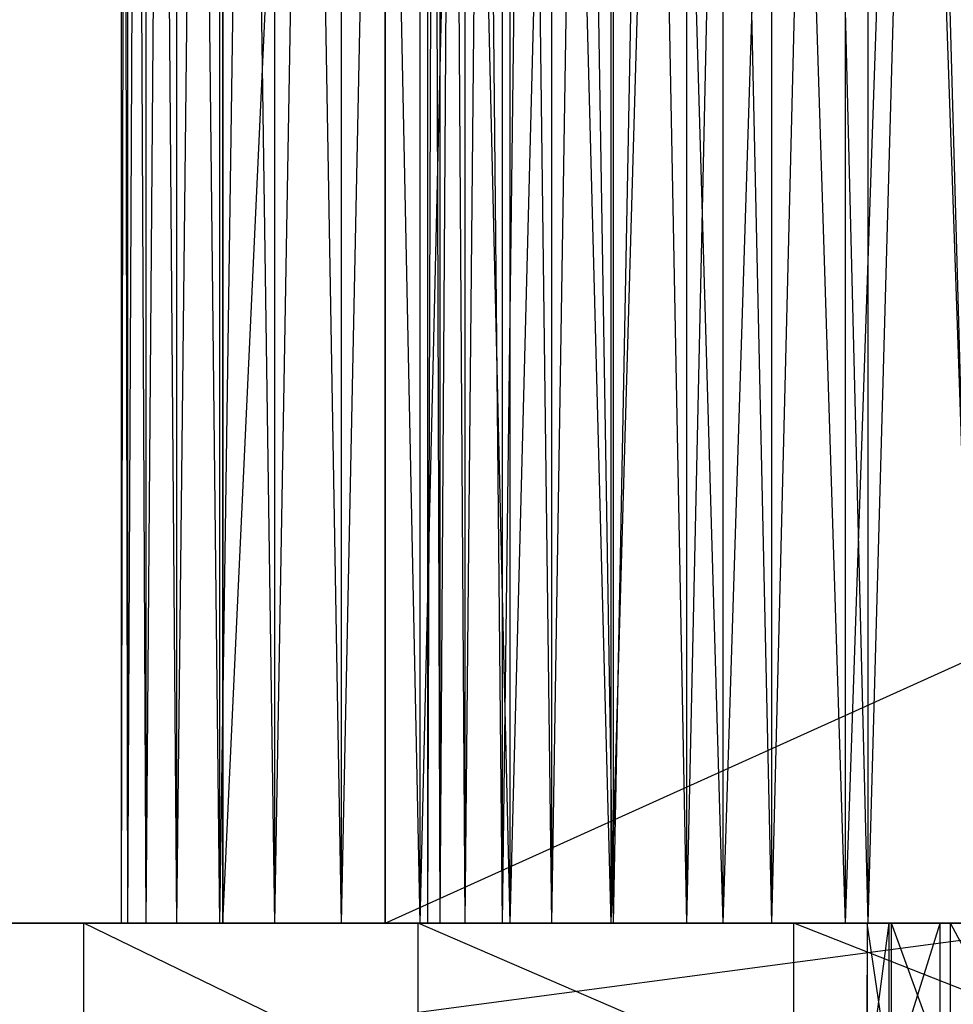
# Model space of a CAD drawing. Extents: x -125 to 125, y -143 to 0.
# Tile 282 of 406: x -20.5 to -15.9, y -19.4 to -14.55. Entities that reach past the tile are written whole.
import ezdxf

# ---------------------------------------------------------------- set-up
doc = ezdxf.new("R2010")
doc.units = 0
doc.header["$LTSCALE"] = 25.4
doc.layers.get('0').update_dxf_attribs({"linetype": 'CONTINUOUS'})

# ---------------------------------------------------------------- blocks, each defined once
blk = doc.blocks.new('NL2500027000_STL_3')
at = {"color": 0}
for p, q in [((-20, 0), (-19.9696, -19, 1.1018)), ((-20, 0), (-19.9696, -19, 1.1018)), ((-20, 0), (-20, -19)), ((-20, 0), (-20, -19)), ((-19.9696, 0, -1.1018), (-20, -19)), ((-19.9696, 0, -1.1018), (-20, -19)), ((-19.9696, 0, -1.1018), (-19.9696, -19, -1.1018)), ((-19.9696, 0, -1.1018), (-19.9696, -19, -1.1018)), ((-19.8786, 0, -2.2002), (-19.9696, -19, -1.1018)), ((-19.8786, 0, -2.2002), (-19.9696, -19, -1.1018)), ((-19.8786, 0, -2.2002), (-19.8786, -19, -2.2002)), ((-19.8786, 0, -2.2002), (-19.8786, -19, -2.2002)), ((-19.7272, 0, -3.2919), (-19.8786, -19, -2.2002)), ((-19.7272, 0, -3.2919), (-19.8786, -19, -2.2002)), ((-19.7272, 0, -3.2919), (-19.7272, -19, -3.2919)), ((-19.7272, 0, -3.2919), (-19.7272, -19, -3.2919)), ((-19.5159, 0, -4.3736), (-19.7272, -19, -3.2919)), ((-19.5159, 0, -4.3736), (-19.7272, -19, -3.2919)), ((-19.5159, 0, -4.3736), (-19.5159, -19, -4.3736)), ((-19.5159, 0, -4.3736), (-19.5159, -19, -4.3736)), ((-19.2454, 0, -5.4421), (-19.5159, -19, -4.3736)), ((-19.2454, 0, -5.4421), (-19.5159, -19, -4.3736)), ((-19.2454, 0, -5.4421), (-19.2454, -19, -5.4421)), ((-19.2454, 0, -5.4421), (-19.2454, -19, -5.4421)), ((-18.9163, 0, -6.494), (-19.2454, -19, -5.4421)), ((-18.9163, 0, -6.494), (-19.2454, -19, -5.4421)), ((-18.9163, 0, -6.494), (-18.9163, -19, -6.494)), ((-18.9163, 0, -6.494), (-18.9163, -19, -6.494)), ((-18.5299, 0, -7.5262), (-18.9163, -19, -6.494)), ((-18.5299, 0, -7.5262), (-18.9163, -19, -6.494)), ((-18.5299, 0, -7.5262), (-18.5299, -19, -7.5262)), ((-18.5299, 0, -7.5262), (-18.5299, -19, -7.5262)), ((-18.0871, 0, -8.5355), (-18.5299, -19, -7.5262)), ((-18.0871, 0, -8.5355), (-18.5299, -19, -7.5262)), ((-18.4309, 0, -1.5976), (-18.4923, -19, -0.5331)), ((-18.4309, 0, -1.5976), (-18.4923, -19, -0.5331)), ((-18.4923, 0, -0.5331), (-18.4923, -19, -0.5331)), ((-18.4923, 0, -0.5331), (-18.4923, -19, -0.5331)), ((-18.4923, 0, -0.5331), (-18.4923, -19, 0.5331)), ((-18.4923, 0, -0.5331), (-18.4923, -19, 0.5331)), ((-18.3082, 0, -2.6568), (-18.4309, -19, -1.5976)), ((-18.3082, 0, -2.6568), (-18.4309, -19, -1.5976)), ((-18.4309, 0, -1.5976), (-18.4309, -19, -1.5976)), ((-18.4309, 0, -1.5976), (-18.4309, -19, -1.5976)), ((-18.1248, 0, -3.7072), (-18.3082, -19, -2.6568)), ((-18.1248, 0, -3.7072), (-18.3082, -19, -2.6568)), ((-18.3082, 0, -2.6568), (-18.3082, -19, -2.6568)), ((-18.3082, 0, -2.6568), (-18.3082, -19, -2.6568)), ((-17.8811, 0, -4.7452), (-18.1248, -19, -3.7072)), ((-17.8811, 0, -4.7452), (-18.1248, -19, -3.7072)), ((-18.1248, 0, -3.7072), (-18.1248, -19, -3.7072)), ((-18.1248, 0, -3.7072), (-18.1248, -19, -3.7072)), ((-18.0871, 0, -8.5355), (-18.0871, -19, -8.5355)), ((-18.0871, 0, -8.5355), (-18.0871, -19, -8.5355)), ((-17.5895, 0, -9.5189), (-18.0871, -19, -8.5355)), ((-17.5895, 0, -9.5189), (-18.0871, -19, -8.5355)), ((-17.578, 0, -5.7675), (-17.8811, -19, -4.7452)), ((-17.578, 0, -5.7675), (-17.8811, -19, -4.7452)), ((-17.8811, 0, -4.7452), (-17.8811, -19, -4.7452)), ((-17.8811, 0, -4.7452), (-17.8811, -19, -4.7452)), ((-17.5895, 0, -9.5189), (-17.5895, -19, -9.5189)), ((-17.5895, 0, -9.5189), (-17.5895, -19, -9.5189)), ((-17.0384, 0, -10.4735), (-17.5895, -19, -9.5189)), ((-17.0384, 0, -10.4735), (-17.5895, -19, -9.5189)), ((-17.2165, 0, -6.7706), (-17.578, -19, -5.7675)), ((-17.2165, 0, -6.7706), (-17.578, -19, -5.7675)), ((-17.578, 0, -5.7675), (-17.578, -19, -5.7675)), ((-17.578, 0, -5.7675), (-17.578, -19, -5.7675)), ((-16.7979, 0, -7.7513), (-17.2165, -19, -6.7706)), ((-16.7979, 0, -7.7513), (-17.2165, -19, -6.7706)), ((-17.2165, 0, -6.7706), (-17.2165, -19, -6.7706)), ((-17.2165, 0, -6.7706), (-17.2165, -19, -6.7706)), ((-17.0384, 0, -10.4735), (-17.0384, -19, -10.4735)), ((-17.0384, 0, -10.4735), (-17.0384, -19, -10.4735)), ((-16.4356, 0, -11.3962), (-17.0384, -19, -10.4735)), ((-16.4356, 0, -11.3962), (-17.0384, -19, -10.4735)), ((-16.3234, 0, -8.7061), (-16.7979, -19, -7.7513)), ((-16.3234, 0, -8.7061), (-16.7979, -19, -7.7513)), ((-16.7979, 0, -7.7513), (-16.7979, -19, -7.7513)), ((-16.7979, 0, -7.7513), (-16.7979, -19, -7.7513)), ((-16.4356, 0, -11.3962), (-16.4356, -19, -11.3962)), ((-16.4356, 0, -11.3962), (-16.4356, -19, -11.3962)), ((-15.7828, 0, -12.2843), (-16.4356, -19, -11.3962)), ((-15.7828, 0, -12.2843), (-16.4356, -19, -11.3962)), ((-15.7947, 0, -9.6321), (-16.3234, -19, -8.7061)), ((-15.7947, 0, -9.6321), (-16.3234, -19, -8.7061)), ((-16.3234, 0, -8.7061), (-16.3234, -19, -8.7061)), ((-16.3234, 0, -8.7061), (-16.3234, -19, -8.7061)), ((-19.9696, 0, 1.1018), (-19.8786, -19, 2.2002)), ((-19.9696, 0, 1.1018), (-19.8786, -19, 2.2002)), ((-19.9696, 0, 1.1018), (-19.9696, -19, 1.1018)), ((-19.9696, 0, 1.1018), (-19.9696, -19, 1.1018)), ((-19.8786, 0, 2.2002), (-19.7272, -19, 3.2919)), ((-19.8786, 0, 2.2002), (-19.7272, -19, 3.2919)), ((-19.8786, 0, 2.2002), (-19.8786, -19, 2.2002)), ((-19.8786, 0, 2.2002), (-19.8786, -19, 2.2002)), ((-19.7272, 0, 3.2919), (-19.5159, -19, 4.3736)), ((-19.7272, 0, 3.2919), (-19.5159, -19, 4.3736)), ((-19.7272, 0, 3.2919), (-19.7272, -19, 3.2919)), ((-19.7272, 0, 3.2919), (-19.7272, -19, 3.2919)), ((-19.5159, 0, 4.3736), (-19.2454, -19, 5.4421)), ((-19.5159, 0, 4.3736), (-19.2454, -19, 5.4421)), ((-19.5159, 0, 4.3736), (-19.5159, -19, 4.3736)), ((-19.5159, 0, 4.3736), (-19.5159, -19, 4.3736)), ((-19.2454, 0, 5.4421), (-18.9163, -19, 6.494)), ((-19.2454, 0, 5.4421), (-18.9163, -19, 6.494)), ((-19.2454, 0, 5.4421), (-19.2454, -19, 5.4421)), ((-19.2454, 0, 5.4421), (-19.2454, -19, 5.4421)), ((-18.9163, 0, 6.494), (-18.5299, -19, 7.5262)), ((-18.9163, 0, 6.494), (-18.5299, -19, 7.5262)), ((-18.9163, 0, 6.494), (-18.9163, -19, 6.494)), ((-18.9163, 0, 6.494), (-18.9163, -19, 6.494)), ((-18.5299, 0, 7.5262), (-18.0871, -19, 8.5355)), ((-18.5299, 0, 7.5262), (-18.0871, -19, 8.5355)), ((-18.5299, 0, 7.5262), (-18.5299, -19, 7.5262)), ((-18.5299, 0, 7.5262), (-18.5299, -19, 7.5262)), ((-18.4923, 0, 0.5331), (-18.4923, -19, 0.5331)), ((-18.4923, 0, 0.5331), (-18.4923, -19, 0.5331)), ((-18.4923, 0, 0.5331), (-18.4309, -19, 1.5976)), ((-18.4923, 0, 0.5331), (-18.4309, -19, 1.5976)), ((-18.4309, 0, 1.5976), (-18.4309, -19, 1.5976)), ((-18.4309, 0, 1.5976), (-18.4309, -19, 1.5976)), ((-18.4309, 0, 1.5976), (-18.3082, -19, 2.6568)), ((-18.4309, 0, 1.5976), (-18.3082, -19, 2.6568)), ((-18.3082, 0, 2.6568), (-18.3082, -19, 2.6568)), ((-18.3082, 0, 2.6568), (-18.3082, -19, 2.6568)), ((-18.3082, 0, 2.6568), (-18.1248, -19, 3.7072)), ((-18.3082, 0, 2.6568), (-18.1248, -19, 3.7072)), ((-18.1248, 0, 3.7072), (-18.1248, -19, 3.7072)), ((-18.1248, 0, 3.7072), (-18.1248, -19, 3.7072)), ((-18.1248, 0, 3.7072), (-17.8811, -19, 4.7452)), ((-18.1248, 0, 3.7072), (-17.8811, -19, 4.7452)), ((-18.0871, 0, 8.5355), (-17.5895, -19, 9.5189)), ((-18.0871, 0, 8.5355), (-17.5895, -19, 9.5189)), ((-18.0871, 0, 8.5355), (-18.0871, -19, 8.5355)), ((-18.0871, 0, 8.5355), (-18.0871, -19, 8.5355)), ((-17.8811, 0, 4.7452), (-17.8811, -19, 4.7452)), ((-17.8811, 0, 4.7452), (-17.8811, -19, 4.7452)), ((-17.8811, 0, 4.7452), (-17.578, -19, 5.7675)), ((-17.8811, 0, 4.7452), (-17.578, -19, 5.7675)), ((-17.5895, 0, 9.5189), (-17.0384, -19, 10.4735)), ((-17.5895, 0, 9.5189), (-17.0384, -19, 10.4735)), ((-17.5895, 0, 9.5189), (-17.5895, -19, 9.5189)), ((-17.5895, 0, 9.5189), (-17.5895, -19, 9.5189)), ((-17.578, 0, 5.7675), (-17.578, -19, 5.7675)), ((-17.578, 0, 5.7675), (-17.578, -19, 5.7675)), ((-17.578, 0, 5.7675), (-17.2165, -19, 6.7706)), ((-17.578, 0, 5.7675), (-17.2165, -19, 6.7706)), ((-17.2165, 0, 6.7706), (-17.2165, -19, 6.7706)), ((-17.2165, 0, 6.7706), (-17.2165, -19, 6.7706)), ((-17.2165, 0, 6.7706), (-16.7979, -19, 7.7513)), ((-17.2165, 0, 6.7706), (-16.7979, -19, 7.7513)), ((-17.0384, 0, 10.4735), (-16.4356, -19, 11.3962)), ((-17.0384, 0, 10.4735), (-16.4356, -19, 11.3962)), ((-17.0384, 0, 10.4735), (-17.0384, -19, 10.4735)), ((-17.0384, 0, 10.4735), (-17.0384, -19, 10.4735)), ((-16.7979, 0, 7.7513), (-16.7979, -19, 7.7513)), ((-16.7979, 0, 7.7513), (-16.7979, -19, 7.7513)), ((-16.7979, 0, 7.7513), (-16.3234, -19, 8.7061)), ((-16.7979, 0, 7.7513), (-16.3234, -19, 8.7061)), ((-16.4356, 0, 11.3962), (-15.7828, -19, 12.2843)), ((-16.4356, 0, 11.3962), (-15.7828, -19, 12.2843)), ((-16.4356, 0, 11.3962), (-16.4356, -19, 11.3962)), ((-16.4356, 0, 11.3962), (-16.4356, -19, 11.3962)), ((-16.3234, 0, 8.7061), (-16.3234, -19, 8.7061)), ((-16.3234, 0, 8.7061), (-16.3234, -19, 8.7061)), ((-16.3234, 0, 8.7061), (-15.7947, -19, 9.6321)), ((-16.3234, 0, 8.7061), (-15.7947, -19, 9.6321)), ((-19.5, -1.8, -78.2), (-19.5, -19, -78.2)), ((-19.5, -19, -78.2), (-19.5, -1.8, -7.093)), ((-19.5, -19, -78.2), (-19.5, -1.8, -7.093)), ((-19.5, -19, -7.093), (-19.5, -1.8, -7.093)), ((-19.5, -19, -78.2), (-18.7, -1.8, -78.2)), ((-19.5, -19, -78.2), (-18.7, -1.8, -78.2)), ((-19.5, -1.8, -78.2), (-19.5, -19, -78.2)), ((-19.5, -19, -7.093), (-19.5, -1.8, -7.093)), ((-19.5, -19, -7.093), (-18.7, -1.8, -7.093)), ((-19.5, -19, -7.093), (-18.7, -1.8, -7.093)), ((-18.7, -19, -78.2), (-18.7, -1.8, -7.093)), ((-18.7, -1.8, -7.093), (-18.7, -19, -7.093)), ((-18.7, -19, -78.2), (-18.7, -1.8, -7.093)), ((-18.7, -19, -78.2), (-18.7, -1.8, -78.2)), ((-18.7, -19, -78.2), (-18.7, -1.8, -78.2)), ((-18.7, -1.8, -7.093), (-18.7, -19, -7.093)), ((-18.7, -2.1, -78.2), (-18.7, -19, -78.2)), ((-18.7, -19, -78.2), (-18.7, -2.1, -77.2)), ((-18.7, -19, -78.2), (-18.7, -2.1, -77.2)), ((-18.7, -19, -77.2), (-18.7, -2.1, -77.2)), ((-18.7, -19, -78.2), (18.7, -2.1, -78.2)), ((-18.7, -19, -78.2), (18.7, -2.1, -78.2)), ((-18.7, -2.1, -78.2), (-18.7, -19, -78.2)), ((-18.7, -19, -77.2), (-18.7, -2.1, -77.2)), ((-124.9822, -19, 2.1112), (-16.3273, -19, 0.8606)), ((-124.9822, -19, 2.1112), (-16.3273, -19, 0.8606)), ((-16.3273, -19, 0.8606), (-124.9362, -19, -3.9945)), ((-16.3273, -19, 0.8606), (-124.9362, -19, -3.9945)), ((-16.3245, -19, -0.9131), (-124.9362, -19, -3.9945)), ((-16.3245, -19, -0.9131), (-124.9362, -19, -3.9945)), ((-16.3273, -19, 0.8606), (-124.73, -19, 8.2119)), ((-16.3273, -19, 0.8606), (-124.73, -19, 8.2119)), ((-124.592, -19, -10.0907), (-16.3245, -19, -0.9131)), ((-124.592, -19, -10.0907), (-16.3245, -19, -0.9131)), ((-123.9507, -19, -16.1628), (-16.2187, -19, -1.4024)), ((-123.9507, -19, -16.1628), (-16.2187, -19, -1.4024)), ((-123.9507, -19, -16.1628), (-16.3245, -19, -0.9131)), ((-123.9507, -19, -16.1628), (-16.3245, -19, -0.9131)), ((-123.0135, -19, -22.1963), (-16.2187, -19, -1.4024)), ((-123.0135, -19, -22.1963), (-16.2187, -19, -1.4024)), ((-16.2072, -19, 1.3905), (-122.7343, -19, 10.0805)), ((-16.2072, -19, 1.3905), (-122.7343, -19, 10.0805)), ((-16.3273, -19, 0.8606), (-122.7343, -19, 10.0805)), ((-16.3273, -19, 0.8606), (-122.7343, -19, 10.0805)), ((-121.7829, -19, -28.1769), (-16.2187, -19, -1.4024)), ((-121.7829, -19, -28.1769), (-16.2187, -19, -1.4024)), ((-16.2187, -19, -1.4024), (-120.2616, -19, -34.0902)), ((-16.2187, -19, -1.4024), (-120.2616, -19, -34.0902)), ((-118.4534, -19, -39.9222), (-16.2187, -19, -1.4024)), ((-118.4534, -19, -39.9222), (-16.2187, -19, -1.4024)), ((-116.3626, -19, -45.659), (-15.9669, -19, -1.835)), ((-116.3626, -19, -45.659), (-15.9669, -19, -1.835)), ((-116.3626, -19, -45.659), (-16.2187, -19, -1.4024)), ((-116.3626, -19, -45.659), (-16.2187, -19, -1.4024)), ((-113.9942, -19, -51.2868), (-15.9669, -19, -1.835)), ((-113.9942, -19, -51.2868), (-15.9669, -19, -1.835)), ((-111.3537, -19, -56.7922), (-15.9669, -19, -1.835)), ((-111.3537, -19, -56.7922), (-15.9669, -19, -1.835)), ((-108.4476, -19, -62.1621), (-15.9669, -19, -1.835)), ((-108.4476, -19, -62.1621), (-15.9669, -19, -1.835)), ((-15.9669, -19, -1.835), (-105.2826, -19, -67.3837)), ((-15.9669, -19, -1.835), (-105.2826, -19, -67.3837)), ((-101.8665, -19, -72.4445), (-15.9669, -19, -1.835)), ((-101.8665, -19, -72.4445), (-15.9669, -19, -1.835)), ((-98.2073, -19, -77.3325), (-15.5937, -19, -2.1687)), ((-98.2073, -19, -77.3325), (-15.5937, -19, -2.1687)), ((-98.2073, -19, -77.3325), (-15.9669, -19, -1.835)), ((-98.2073, -19, -77.3325), (-15.9669, -19, -1.835)), ((-94.3138, -19, -82.036), (-15.5937, -19, -2.1687)), ((-94.3138, -19, -82.036), (-15.5937, -19, -2.1687)), ((-90.1953, -19, -86.5437), (-15.5937, -19, -2.1687)), ((-90.1953, -19, -86.5437), (-15.5937, -19, -2.1687)), ((-85.8616, -19, -90.8449), (-15.5937, -19, -2.1687)), ((-85.8616, -19, -90.8449), (-15.5937, -19, -2.1687)), ((-15.5937, -19, -2.1687), (-81.3229, -19, -94.9293)), ((-15.5937, -19, -2.1687), (-81.3229, -19, -94.9293)), ((-76.5903, -19, -98.7873), (-15.5937, -19, -2.1687)), ((-76.5903, -19, -98.7873), (-15.5937, -19, -2.1687)), ((-71.6749, -19, -102.4095), (-15.1357, -19, -2.3707)), ((-71.6749, -19, -102.4095), (-15.1357, -19, -2.3707)), ((-71.6749, -19, -102.4095), (-15.5937, -19, -2.1687)), ((-71.6749, -19, -102.4095), (-15.5937, -19, -2.1687)), ((-66.5885, -19, -105.7874), (-15.1357, -19, -2.3707)), ((-66.5885, -19, -105.7874), (-15.1357, -19, -2.3707)), ((-15.1357, -19, -2.3707), (-61.3432, -19, -108.9129)), ((-15.1357, -19, -2.3707), (-61.3432, -19, -108.9129)), ((-55.9515, -19, -111.7785), (-15.1357, -19, -2.3707)), ((-55.9515, -19, -111.7785), (-15.1357, -19, -2.3707)), ((-8.6805, -19, -6.7563), (-50.4263, -19, -114.3774)), ((-50.4263, -19, -114.3774), (-9.6742, -19, -5.2354)), ((-50.4263, -19, -114.3774), (6.0164, -19, -9.2088)), ((7.4501, -19, -8.093), (-50.4263, -19, -114.3774)), ((-50.4263, -19, -114.3774), (13.9226, -19, -2.1624)), ((-50.4263, -19, -114.3774), (13.9226, -19, -2.1624)), ((7.4501, -19, -8.093), (-50.4263, -19, -114.3774)), ((-50.4263, -19, -114.3774), (-9.6742, -19, -5.2354)), ((-50.4263, -19, -114.3774), (-14.6376, -19, -2.4212)), ((-50.4263, -19, -114.3774), (-14.6376, -19, -2.4212)), ((-50.4263, -19, -114.3774), (-15.1357, -19, -2.3707)), ((-50.4263, -19, -114.3774), (-15.1357, -19, -2.3707)), ((-7.4501, -19, -8.093), (-50.4263, -19, -114.3774)), ((-8.6805, -19, -6.7563), (-50.4263, -19, -114.3774)), ((-7.4501, -19, -8.093), (-50.4263, -19, -114.3774)), ((-6.0164, -19, -9.2088), (-50.4263, -19, -114.3774)), ((-6.0164, -19, -9.2088), (-50.4263, -19, -114.3774)), ((-4.4186, -19, -10.0735), (-50.4263, -19, -114.3774)), ((-2.7003, -19, -10.6634), (-50.4263, -19, -114.3774)), ((-4.4186, -19, -10.0735), (-50.4263, -19, -114.3774)), ((-2.7003, -19, -10.6634), (-50.4263, -19, -114.3774)), ((-0.9084, -19, -10.9624), (-50.4263, -19, -114.3774)), ((-0.9084, -19, -10.9624), (-50.4263, -19, -114.3774)), ((0.9084, -19, -10.9624), (-50.4263, -19, -114.3774)), ((2.7003, -19, -10.6634), (-50.4263, -19, -114.3774)), ((0.9084, -19, -10.9624), (-50.4263, -19, -114.3774)), ((2.7003, -19, -10.6634), (-50.4263, -19, -114.3774)), ((4.4186, -19, -10.0735), (-50.4263, -19, -114.3774)), ((4.4186, -19, -10.0735), (-50.4263, -19, -114.3774)), ((-50.4263, -19, -114.3774), (6.0164, -19, -9.2088)), ((-44.7808, -19, -116.7034), (13.9226, -19, -2.1624)), ((-44.7808, -19, -116.7034), (13.9226, -19, -2.1624)), ((-39.0285, -19, -118.7509), (13.9226, -19, -2.1624)), ((-39.0285, -19, -118.7509), (13.9226, -19, -2.1624)), ((-33.183, -19, -120.5151), (13.9226, -19, -2.1624)), ((-33.183, -19, -120.5151), (13.9226, -19, -2.1624)), ((-27.2584, -19, -121.9917), (13.9226, -19, -2.1624)), ((-27.2584, -19, -121.9917), (13.9226, -19, -2.1624)), ((-15.9169, -19, 1.8497), (-25.9341, -19, 10.0805)), ((-15.9169, -19, 1.8497), (-25.9341, -19, 10.0805)), ((-16.2072, -19, 1.3905), (-25.9341, -19, 10.0805)), ((-16.2072, -19, 1.3905), (-25.9341, -19, 10.0805)), ((-24.8976, -19, 10.1891), (-15.9169, -19, 1.8497)), ((-24.8976, -19, 10.1891), (-15.9169, -19, 1.8497)), ((-23.9061, -19, 10.5103), (-15.9169, -19, 1.8497)), ((-23.9061, -19, 10.5103), (-15.9169, -19, 1.8497)), ((-23.0027, -19, 11.03), (-15.9169, -19, 1.8497)), ((-23.0027, -19, 11.03), (-15.9169, -19, 1.8497)), ((-23.0027, -19, 11.03), (-15.4899, -19, 2.1856)), ((-23.0027, -19, 11.03), (-15.4899, -19, 2.1856)), ((-22.2267, -19, 11.7256), (-15.4899, -19, 2.1856)), ((-22.2267, -19, 11.7256), (-15.4899, -19, 2.1856)), ((-20.1843, -19, 14.751), (-21.6118, -19, 12.5671)), ((-15.4899, -19, 2.1856), (-21.6118, -19, 12.5671)), ((-21.6118, -19, 12.5671), (-14.9752, -19, 2.3595)), ((-21.6118, -19, 12.5671), (-14.9752, -19, 2.3595)), ((-20.1843, -19, 14.751), (-21.6118, -19, 12.5671)), ((-15.4899, -19, 2.1856), (-21.6118, -19, 12.5671)), ((-21.2687, -19.8, -123.1773), (-15.2283, -19, -124.0689)), ((-21.2687, -19.8, -123.1773), (-15.2283, -19, -124.0689)), ((-21.2687, -19, -123.1773), (-15.2283, -19, -124.0689)), ((-21.2687, -19, -123.1773), (-15.2283, -19, -124.0689)), ((-21.2687, -19, -123.1773), (13.9226, -19, -2.1624)), ((-21.2687, -19, -123.1773), (13.9226, -19, -2.1624)), ((-20.1843, -19.8, 14.751), (-20.1843, -19, 14.751)), ((-20.1843, -19.8, 14.751), (-20.1843, -19, 14.751)), ((-18.5371, -19.8, 16.7743), (-20.1843, -19, 14.751)), ((-18.5371, -19.8, 16.7743), (-20.1843, -19, 14.751)), ((-18.5371, -19, 16.7743), (-20.1843, -19, 14.751)), ((-20.1843, -19, 14.751), (-14.9752, -19, 2.3595)), ((-18.5371, -19, 16.7743), (-20.1843, -19, 14.751)), ((-20.1843, -19, 14.751), (-14.9752, -19, 2.3595)), ((-18.4923, -19, 0.5331), (-20, -19)), ((-20, -19), (-18.4923, -19, -0.5331)), ((-20, -19), (-18.4923, -19, -0.5331)), ((-20, -19), (-19.9696, -19, -1.1018)), ((-19.9696, -19, 1.1018), (-20, -19)), ((-18.4923, -19, 0.5331), (-20, -19)), ((-19.9696, -19, 1.1018), (-20, -19)), ((-20, -19), (-19.9696, -19, -1.1018)), ((-19.9696, -19, -1.1018), (-18.4923, -19, -0.5331)), ((-19.9696, -19, -1.1018), (-18.4923, -19, -0.5331)), ((-19.9696, -19, -1.1018), (-18.4309, -19, -1.5976)), ((-19.9696, -19, -1.1018), (-18.4309, -19, -1.5976)), ((-19.9696, -19, -1.1018), (-19.8786, -19, -2.2002)), ((-19.8786, -19, 2.2002), (-19.9696, -19, 1.1018)), ((-19.9696, -19, 1.1018), (-18.4923, -19, 0.5331)), ((-19.9696, -19, 1.1018), (-18.4923, -19, 0.5331)), ((-19.8786, -19, 2.2002), (-19.9696, -19, 1.1018)), ((-19.9696, -19, -1.1018), (-19.8786, -19, -2.2002)), ((-19.8786, -19, -2.2002), (-18.4309, -19, -1.5976)), ((-19.8786, -19, -2.2002), (-18.4309, -19, -1.5976)), ((-19.8786, -19, -2.2002), (-18.3082, -19, -2.6568)), ((-19.8786, -19, -2.2002), (-18.3082, -19, -2.6568)), ((-19.8786, -19, -2.2002), (-19.7272, -19, -3.2919)), ((-19.7272, -19, 3.2919), (-19.8786, -19, 2.2002)), ((-19.8786, -19, 2.2002), (-18.4309, -19, 1.5976)), ((-19.8786, -19, 2.2002), (-18.4309, -19, 1.5976)), ((-19.8786, -19, 2.2002), (-18.4923, -19, 0.5331)), ((-19.8786, -19, 2.2002), (-18.4923, -19, 0.5331)), ((-19.7272, -19, 3.2919), (-19.8786, -19, 2.2002)), ((-19.8786, -19, -2.2002), (-19.7272, -19, -3.2919)), ((-19.7272, -19, -3.2919), (-18.3082, -19, -2.6568)), ((-19.7272, -19, -3.2919), (-18.3082, -19, -2.6568)), ((-19.7272, -19, -3.2919), (-18.1248, -19, -3.7072)), ((-19.7272, -19, -3.2919), (-18.1248, -19, -3.7072)), ((-19.7272, -19, -3.2919), (-19.5159, -19, -4.3736)), ((-19.5159, -19, 4.3736), (-19.7272, -19, 3.2919)), ((-19.7272, -19, 3.2919), (-18.3082, -19, 2.6568)), ((-19.7272, -19, 3.2919), (-18.3082, -19, 2.6568)), ((-19.7272, -19, 3.2919), (-18.4309, -19, 1.5976)), ((-19.7272, -19, 3.2919), (-18.4309, -19, 1.5976)), ((-19.5159, -19, 4.3736), (-19.7272, -19, 3.2919)), ((-19.7272, -19, -3.2919), (-19.5159, -19, -4.3736)), ((-19.5159, -19, -4.3736), (-18.1248, -19, -3.7072)), ((-19.5159, -19, -4.3736), (-18.1248, -19, -3.7072)), ((-19.5159, -19, -4.3736), (-17.8811, -19, -4.7452)), ((-19.5159, -19, -4.3736), (-17.8811, -19, -4.7452)), ((-19.5159, -19, -4.3736), (-19.2454, -19, -5.4421)), ((-19.2454, -19, 5.4421), (-19.5159, -19, 4.3736)), ((-19.5159, -19, 4.3736), (-18.1248, -19, 3.7072)), ((-19.5159, -19, 4.3736), (-18.1248, -19, 3.7072)), ((-19.5159, -19, 4.3736), (-18.3082, -19, 2.6568)), ((-19.5159, -19, 4.3736), (-18.3082, -19, 2.6568)), ((-19.2454, -19, 5.4421), (-19.5159, -19, 4.3736)), ((-19.5159, -19, -4.3736), (-19.2454, -19, -5.4421)), ((-19.5, -19, -78.2), (-19.5, -19, -7.093)), ((-19.5, -19, -78.2), (-18.7, -19, -78.2)), ((-18.7, -19, -78.2), (-19.5, -19, -7.093)), ((-19.5, -19, -78.2), (-19.5, -19, -7.093)), ((-18.7, -19, -78.2), (-19.5, -19, -7.093)), ((-18.7, -19, -7.093), (-19.5, -19, -7.093)), ((-19.5, -19, -78.2), (-18.7, -19, -78.2)), ((-18.7, -19, -7.093), (-19.5, -19, -7.093)), ((-19.2454, -19, -5.4421), (-17.8811, -19, -4.7452)), ((-19.2454, -19, -5.4421), (-17.8811, -19, -4.7452)), ((-19.2454, -19, -5.4421), (-17.578, -19, -5.7675)), ((-19.2454, -19, -5.4421), (-17.578, -19, -5.7675)), ((-19.2454, -19, -5.4421), (-18.9163, -19, -6.494)), ((-18.9163, -19, 6.494), (-19.2454, -19, 5.4421)), ((-19.2454, -19, 5.4421), (-17.8811, -19, 4.7452)), ((-19.2454, -19, 5.4421), (-17.8811, -19, 4.7452)), ((-19.2454, -19, 5.4421), (-18.1248, -19, 3.7072)), ((-19.2454, -19, 5.4421), (-18.1248, -19, 3.7072)), ((-18.9163, -19, 6.494), (-19.2454, -19, 5.4421)), ((-19.2454, -19, -5.4421), (-18.9163, -19, -6.494)), ((-18.9163, -19, -6.494), (-17.578, -19, -5.7675)), ((-18.9163, -19, -6.494), (-17.578, -19, -5.7675)), ((-18.9163, -19, -6.494), (-17.2165, -19, -6.7706)), ((-18.9163, -19, -6.494), (-17.2165, -19, -6.7706)), ((-18.9163, -19, -6.494), (-18.5299, -19, -7.5262)), ((-18.5299, -19, 7.5262), (-18.9163, -19, 6.494)), ((-18.9163, -19, 6.494), (-17.578, -19, 5.7675)), ((-18.9163, -19, 6.494), (-17.578, -19, 5.7675)), ((-18.9163, -19, 6.494), (-17.8811, -19, 4.7452)), ((-18.9163, -19, 6.494), (-17.8811, -19, 4.7452)), ((-18.5299, -19, 7.5262), (-18.9163, -19, 6.494)), ((-18.9163, -19, -6.494), (-18.5299, -19, -7.5262)), ((-18.7, -19, -7.093), (-18.7, -19, -78.2)), ((-18.7, -19, -7.093), (-18.7, -19, -78.2)), ((-18.7, -19, -78.2), (18.7, -19, -78.2)), ((18.7, -19, -78.2), (-18.7, -19, -77.2)), ((-18.7, -19, -77.2), (-18.7, -19, -78.2)), ((18.7, -19, -78.2), (-18.7, -19, -77.2)), ((18.7, -19, -77.2), (-18.7, -19, -77.2)), ((-18.7, -19, -77.2), (-18.7, -19, -78.2)), ((-18.7, -19, -78.2), (18.7, -19, -78.2)), ((18.7, -19, -77.2), (-18.7, -19, -77.2)), ((-18.5371, -19.8, 16.7743), (-18.5371, -19, 16.7743)), ((-18.5371, -19.8, 16.7743), (-18.5371, -19, 16.7743)), ((-16.6879, -19.8, 18.6149), (-18.5371, -19, 16.7743)), ((-16.6879, -19.8, 18.6149), (-18.5371, -19, 16.7743)), ((-16.6879, -19, 18.6149), (-18.5371, -19, 16.7743)), ((-18.5371, -19, 16.7743), (-14.9752, -19, 2.3595)), ((-18.5371, -19, 16.7743), (-14.9752, -19, 2.3595)), ((-16.6879, -19, 18.6149), (-18.5371, -19, 16.7743)), ((-18.5299, -19, -7.5262), (-17.2165, -19, -6.7706)), ((-18.5299, -19, -7.5262), (-17.2165, -19, -6.7706)), ((-18.5299, -19, -7.5262), (-16.7979, -19, -7.7513)), ((-18.5299, -19, -7.5262), (-16.7979, -19, -7.7513)), ((-18.5299, -19, -7.5262), (-18.0871, -19, -8.5355)), ((-18.0871, -19, 8.5355), (-18.5299, -19, 7.5262)), ((-18.5299, -19, 7.5262), (-17.2165, -19, 6.7706)), ((-18.5299, -19, 7.5262), (-17.2165, -19, 6.7706)), ((-18.5299, -19, 7.5262), (-17.578, -19, 5.7675)), ((-18.5299, -19, 7.5262), (-17.578, -19, 5.7675)), ((-18.0871, -19, 8.5355), (-18.5299, -19, 7.5262)), ((-18.5299, -19, -7.5262), (-18.0871, -19, -8.5355)), ((-18.4923, -19, -0.5331), (-18.4923, -19, 0.5331)), ((-18.4309, -19, -1.5976), (-18.4923, -19, -0.5331)), ((-18.4923, -19, 0.5331), (-18.4309, -19, 1.5976)), ((-18.4309, -19, -1.5976), (-18.4923, -19, -0.5331)), ((-18.4923, -19, -0.5331), (-18.4923, -19, 0.5331)), ((-18.4923, -19, 0.5331), (-18.4309, -19, 1.5976)), ((-18.3082, -19, -2.6568), (-18.4309, -19, -1.5976)), ((-18.4309, -19, 1.5976), (-18.3082, -19, 2.6568)), ((-18.3082, -19, -2.6568), (-18.4309, -19, -1.5976)), ((-18.4309, -19, 1.5976), (-18.3082, -19, 2.6568)), ((-18.1248, -19, -3.7072), (-18.3082, -19, -2.6568)), ((-18.3082, -19, 2.6568), (-18.1248, -19, 3.7072)), ((-18.1248, -19, -3.7072), (-18.3082, -19, -2.6568)), ((-18.3082, -19, 2.6568), (-18.1248, -19, 3.7072)), ((-17.8811, -19, -4.7452), (-18.1248, -19, -3.7072)), ((-18.1248, -19, 3.7072), (-17.8811, -19, 4.7452)), ((-17.8811, -19, -4.7452), (-18.1248, -19, -3.7072)), ((-18.1248, -19, 3.7072), (-17.8811, -19, 4.7452)), ((-18.0871, -19, -8.5355), (-16.7979, -19, -7.7513)), ((-18.0871, -19, -8.5355), (-16.7979, -19, -7.7513)), ((-18.0871, -19, -8.5355), (-16.3234, -19, -8.7061)), ((-18.0871, -19, -8.5355), (-16.3234, -19, -8.7061)), ((-18.0871, -19, -8.5355), (-17.5895, -19, -9.5189)), ((-17.5895, -19, 9.5189), (-18.0871, -19, 8.5355)), ((-18.0871, -19, 8.5355), (-16.7979, -19, 7.7513)), ((-18.0871, -19, 8.5355), (-16.7979, -19, 7.7513)), ((-18.0871, -19, 8.5355), (-17.2165, -19, 6.7706)), ((-18.0871, -19, 8.5355), (-17.2165, -19, 6.7706)), ((-17.5895, -19, 9.5189), (-18.0871, -19, 8.5355)), ((-18.0871, -19, -8.5355), (-17.5895, -19, -9.5189)), ((-17.578, -19, -5.7675), (-17.8811, -19, -4.7452)), ((-17.8811, -19, 4.7452), (-17.578, -19, 5.7675)), ((-17.578, -19, -5.7675), (-17.8811, -19, -4.7452)), ((-17.8811, -19, 4.7452), (-17.578, -19, 5.7675)), ((-17.5895, -19, -9.5189), (-16.3234, -19, -8.7061)), ((-17.5895, -19, -9.5189), (-16.3234, -19, -8.7061)), ((-17.5895, -19, -9.5189), (-15.7947, -19, -9.6321)), ((-17.5895, -19, -9.5189), (-15.7947, -19, -9.6321)), ((-17.5895, -19, -9.5189), (-17.0384, -19, -10.4735)), ((-17.0384, -19, 10.4735), (-17.5895, -19, 9.5189)), ((-17.5895, -19, 9.5189), (-16.3234, -19, 8.7061)), ((-17.5895, -19, 9.5189), (-16.3234, -19, 8.7061)), ((-17.5895, -19, 9.5189), (-16.7979, -19, 7.7513)), ((-17.5895, -19, 9.5189), (-16.7979, -19, 7.7513)), ((-17.0384, -19, 10.4735), (-17.5895, -19, 9.5189)), ((-17.5895, -19, -9.5189), (-17.0384, -19, -10.4735)), ((-17.2165, -19, -6.7706), (-17.578, -19, -5.7675)), ((-17.578, -19, 5.7675), (-17.2165, -19, 6.7706)), ((-17.2165, -19, -6.7706), (-17.578, -19, -5.7675)), ((-17.578, -19, 5.7675), (-17.2165, -19, 6.7706)), ((-16.7979, -19, -7.7513), (-17.2165, -19, -6.7706)), ((-17.2165, -19, 6.7706), (-16.7979, -19, 7.7513)), ((-16.7979, -19, -7.7513), (-17.2165, -19, -6.7706)), ((-17.2165, -19, 6.7706), (-16.7979, -19, 7.7513)), ((-17.0384, -19, -10.4735), (-15.7947, -19, -9.6321)), ((-17.0384, -19, -10.4735), (-15.7947, -19, -9.6321)), ((-17.0384, -19, -10.4735), (-15.2135, -19, -10.5261)), ((-17.0384, -19, -10.4735), (-15.2135, -19, -10.5261)), ((-17.0384, -19, -10.4735), (-16.4356, -19, -11.3962)), ((-16.4356, -19, 11.3962), (-17.0384, -19, 10.4735)), ((-17.0384, -19, 10.4735), (-15.7947, -19, 9.6321)), ((-17.0384, -19, 10.4735), (-15.7947, -19, 9.6321)), ((-17.0384, -19, 10.4735), (-16.3234, -19, 8.7061)), ((-17.0384, -19, 10.4735), (-16.3234, -19, 8.7061)), ((-16.4356, -19, 11.3962), (-17.0384, -19, 10.4735)), ((-17.0384, -19, -10.4735), (-16.4356, -19, -11.3962)), ((-16.3234, -19, -8.7061), (-16.7979, -19, -7.7513)), ((-16.7979, -19, 7.7513), (-16.3234, -19, 8.7061)), ((-16.3234, -19, -8.7061), (-16.7979, -19, -7.7513)), ((-16.7979, -19, 7.7513), (-16.3234, -19, 8.7061)), ((-16.6879, -19.8, 18.6149), (-16.6879, -19, 18.6149)), ((-16.6879, -19.8, 18.6149), (-16.6879, -19, 18.6149)), ((-14.657, -19.8, 20.2527), (-16.6879, -19, 18.6149)), ((-14.657, -19.8, 20.2527), (-16.6879, -19, 18.6149)), ((-14.657, -19, 20.2527), (-16.6879, -19, 18.6149)), ((-16.6879, -19, 18.6149), (-14.9752, -19, 2.3595)), ((-16.6879, -19, 18.6149), (-14.9752, -19, 2.3595)), ((-16.6879, -19, 18.6149), (-14.4319, -19, 2.3515)), ((-16.6879, -19, 18.6149), (-14.4319, -19, 2.3515)), ((-14.657, -19, 20.2527), (-16.6879, -19, 18.6149)), ((-16.4356, -19, -11.3962), (-15.2135, -19, -10.5261)), ((-16.4356, -19, -11.3962), (-15.2135, -19, -10.5261)), ((-16.4356, -19, -11.3962), (-14.5818, -19, -11.3851)), ((-16.4356, -19, -11.3962), (-14.5818, -19, -11.3851)), ((-16.4356, -19, -11.3962), (-15.7828, -19, -12.2843)), ((-15.7828, -19, 12.2843), (-16.4356, -19, 11.3962)), ((-16.4356, -19, 11.3962), (-15.2135, -19, 10.5261)), ((-16.4356, -19, 11.3962), (-15.2135, -19, 10.5261)), ((-16.4356, -19, 11.3962), (-15.7947, -19, 9.6321)), ((-16.4356, -19, 11.3962), (-15.7947, -19, 9.6321)), ((-15.7828, -19, 12.2843), (-16.4356, -19, 11.3962)), ((-16.4356, -19, -11.3962), (-15.7828, -19, -12.2843)), ((-16.3273, -19, 0.8606), (-16.3245, -19, -0.9131)), ((-16.2072, -19, 1.3905), (-16.3273, -19, 0.8606)), ((-16.3273, -19, 0.8606), (-16.3273, -19.8, 0.8606)), ((-16.3273, -19.8, 0.8606), (-16.3245, -19, -0.9131)), ((-16.3273, -19, 0.8606), (-16.3245, -19, -0.9131)), ((-16.3273, -19.8, 0.8606), (-16.3245, -19, -0.9131)), ((-16.2072, -19.8, 1.3905), (-16.3273, -19, 0.8606)), ((-16.2072, -19, 1.3905), (-16.3273, -19, 0.8606)), ((-16.2072, -19.8, 1.3905), (-16.3273, -19, 0.8606)), ((-16.3273, -19, 0.8606), (-16.3273, -19.8, 0.8606)), ((-16.3245, -19, -0.9131), (-16.2187, -19, -1.4024)), ((-16.3245, -19.8, -0.9131), (-16.3245, -19, -0.9131)), ((-16.3245, -19.8, -0.9131), (-16.3245, -19, -0.9131)), ((-16.3245, -19.8, -0.9131), (-16.2187, -19, -1.4024)), ((-16.3245, -19, -0.9131), (-16.2187, -19, -1.4024)), ((-16.3245, -19.8, -0.9131), (-16.2187, -19, -1.4024)), ((-15.7947, -19, -9.6321), (-16.3234, -19, -8.7061)), ((-16.3234, -19, 8.7061), (-15.7947, -19, 9.6321)), ((-15.7947, -19, -9.6321), (-16.3234, -19, -8.7061)), ((-16.3234, -19, 8.7061), (-15.7947, -19, 9.6321)), ((-16.2187, -19, -1.4024), (-15.9669, -19, -1.835)), ((-16.2187, -19.8, -1.4024), (-16.2187, -19, -1.4024)), ((-16.2187, -19.8, -1.4024), (-16.2187, -19, -1.4024)), ((-16.2187, -19.8, -1.4024), (-15.9669, -19, -1.835)), ((-16.2187, -19, -1.4024), (-15.9669, -19, -1.835)), ((-16.2187, -19.8, -1.4024), (-15.9669, -19, -1.835)), ((-15.9169, -19, 1.8497), (-16.2072, -19, 1.3905)), ((-15.9169, -19.8, 1.8497), (-16.2072, -19, 1.3905)), ((-15.9169, -19, 1.8497), (-16.2072, -19, 1.3905)), ((-15.9169, -19.8, 1.8497), (-16.2072, -19, 1.3905)), ((-16.2072, -19.8, 1.3905), (-16.2072, -19, 1.3905)), ((-16.2072, -19.8, 1.3905), (-16.2072, -19, 1.3905)), ((-15.9669, -19, -1.835), (-15.5937, -19, -2.1687)), ((-15.9669, -19.8, -1.835), (-15.9669, -19, -1.835)), ((-15.9669, -19.8, -1.835), (-15.9669, -19, -1.835)), ((-15.9669, -19, -1.835), (-15.5937, -19, -2.1687)), ((-15.4899, -19, 2.1856), (-15.9169, -19, 1.8497)), ((-15.4899, -19.8, 2.1856), (-15.9169, -19, 1.8497)), ((-15.4899, -19, 2.1856), (-15.9169, -19, 1.8497)), ((-15.4899, -19.8, 2.1856), (-15.9169, -19, 1.8497)), ((-15.9169, -19.8, 1.8497), (-15.9169, -19, 1.8497)), ((-15.9169, -19.8, 1.8497), (-15.9169, -19, 1.8497))]:
    blk.add_line(p, q, dxfattribs=at)

msp = doc.modelspace()

# ---------------------------------------------------------------- block references
at = {"color": 253}
msp.add_blockref('NL2500027000_STL_3', (0, 0), dxfattribs=at)

doc.saveas('drawing.dxf')
